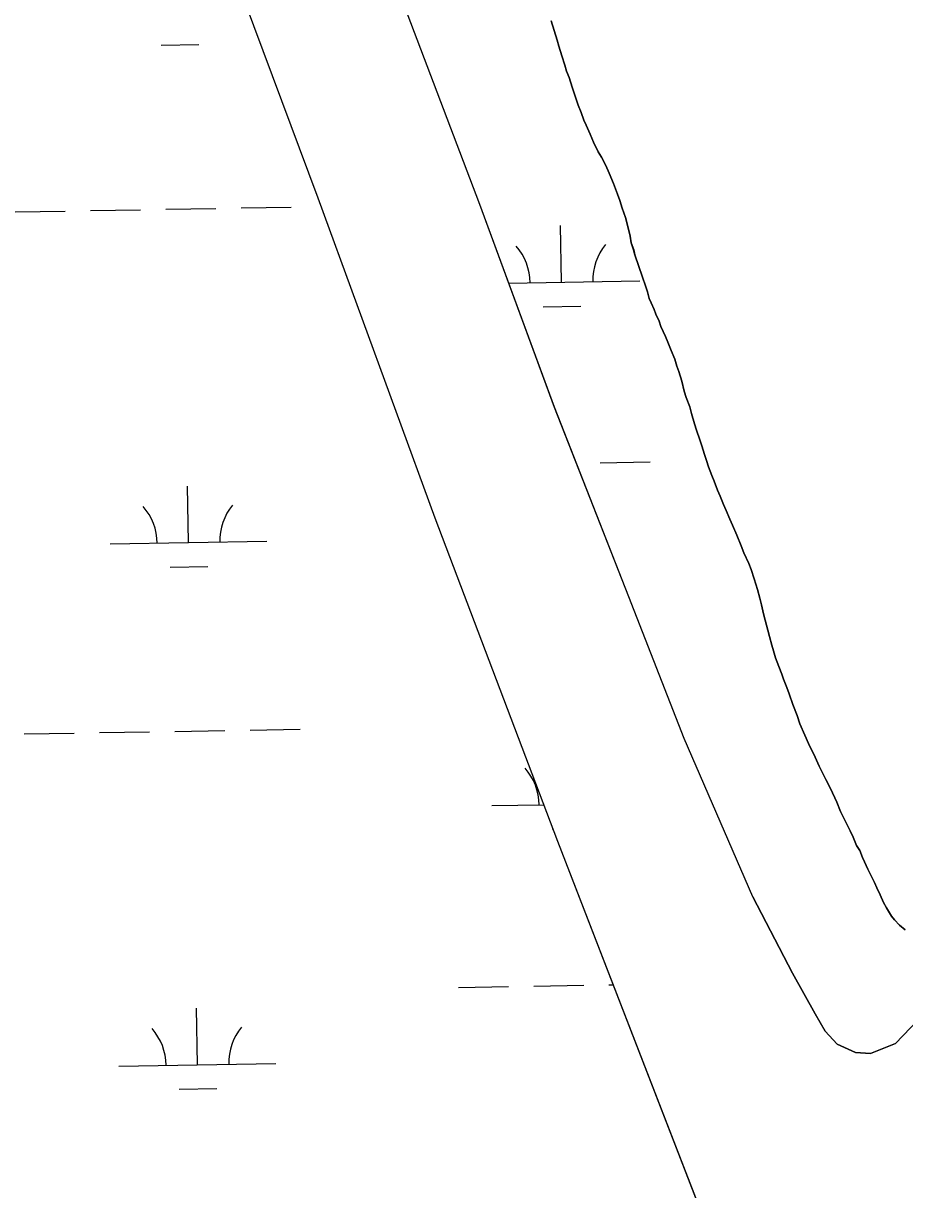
# Model space of a CAD drawing. Extents: x 3887375 to 3925618, y 296674 to 322633.
# Drawn here: x 3916019 to 3916580, y 310838 to 311581 of the extents above; entities that cross this region are included whole.
import ezdxf

# ---------------------------------------------------------------- set-up
doc = ezdxf.new("R2010")
doc.units = 0
doc.layers.add('V-TOPO-SHOR', color=7, linetype='Continuous')
doc.layers.add('V-WETL-SWMP', color=7, linetype='Continuous')

msp = doc.modelspace()

# ---------------------------------------------------------------- linework, layer by layer
at = {"layer": 'V-TOPO-SHOR'}
for points in [[(3916483.52, 311024.33), (3916439.77, 311125.33), (3916404.49, 311215.47), (3916357.11, 311336.29), (3916309.54, 311465.62), (3916261.73, 311591.79), (3916202.04, 311766.02), (3916169.96, 311854.65)], [(3916089.74, 311781.76), (3916090.62, 311779.08), (3916090.62, 311777.31), (3916091.5, 311772.86), (3916092.38, 311771.08), (3916094.15, 311769.3), (3916095.92, 311765.74), (3916206.47, 311469.84), (3916281.06, 311265.96), (3916359.18, 311059.95), (3916448.62, 310828.94)], [(3916483.52, 311024.33), (3916508.81, 310975.71), (3916523.31, 310949.78), (3916529.6, 310938.76), (3916537.35, 310930.48), (3916548.94, 310925.32), (3916558.62, 310924.64), (3916574.47, 310931.05), (3916598.35, 310955.77), (3916701.46, 311090.74), (3916830.73, 311256.21), (3916858.05, 311288.25), (3916894.69, 311322.62), (3916921.2, 311350.72), (3916941.54, 311371.73), (3916949.73, 311383.09), (3916968.1, 311410.7), (3917014.1, 311483.63), (3917071.33, 311566.2), (3917142, 311681.68)], [(3916408.44, 311433.39), (3916407.65, 311436.68), (3916406.13, 311441.14), (3916405.32, 311445.38), (3916404, 311451.49), (3916402.44, 311457.13), (3916400.41, 311463.24), (3916398.87, 311468.17), (3916397.36, 311472.15), (3916394.84, 311478.96), (3916392.08, 311485.51), (3916389.83, 311490.43), (3916387.11, 311495.57), (3916385.14, 311499.07), (3916382.16, 311505.15), (3916379.91, 311510.3), (3916377.4, 311516.16), (3916375.91, 311519.2), (3916374.14, 311524.12), (3916372.38, 311528.81), (3916370.6, 311533.97), (3916368.56, 311540.31), (3916366.52, 311546.42), (3916364.77, 311550.4), (3916363.73, 311554.39), (3916361.94, 311560.26), (3916359.91, 311566.37), (3916358.87, 311570.13), (3916357.06, 311576.47), (3916355.03, 311582.57)], [(3916580.57, 311003.36), (3916576.95, 311006.35), (3916573.79, 311009.83), (3916571.85, 311012.15), (3916568.65, 311017.51), (3916566.91, 311020.78), (3916564.67, 311025.7), (3916562.67, 311030.14), (3916561.17, 311033.66), (3916559.44, 311036.93), (3916556.95, 311042.07), (3916554.71, 311046.75), (3916553.46, 311049.56), (3916551.7, 311054.01), (3916549.74, 311057.04), (3916547.48, 311062.43), (3916545.5, 311066.41), (3916542.02, 311073.66), (3916539.53, 311078.8), (3916537.03, 311084.66), (3916533.04, 311093.55), (3916530.06, 311099.16), (3916525.84, 311107.58), (3916523.34, 311113.43), (3916519.12, 311122.09), (3916516.63, 311127.47), (3916513.62, 311134.73), (3916511.84, 311139.89), (3916509.07, 311146.92), (3916506.79, 311153.73), (3916505.27, 311157.71), (3916503.02, 311163.1), (3916501.99, 311166.39), (3916500.23, 311171.08), (3916497.97, 311176.7), (3916496.68, 311181.17), (3916495.65, 311184.69), (3916494.1, 311190.33), (3916493.06, 311194.33), (3916491.49, 311200.68), (3916490.45, 311204.68), (3916489.13, 311210.56), (3916488.08, 311214.79), (3916486.54, 311220.2), (3916485.51, 311223.72), (3916484.48, 311227.01), (3916482.46, 311232.87), (3916480.94, 311236.86), (3916477.95, 311243.65), (3916476.18, 311248.1), (3916473.42, 311254.9), (3916470.67, 311261.22), (3916468.93, 311264.96), (3916466.67, 311270.59), (3916464.92, 311274.33), (3916462.67, 311279.72), (3916461.16, 311283.47), (3916458.9, 311289.33), (3916457.39, 311292.84), (3916455.37, 311298.47), (3916454.09, 311302.46), (3916452.82, 311306.22), (3916451.04, 311311.85), (3916449.76, 311315.61), (3916447.73, 311321.71), (3916446.45, 311325.7), (3916444.4, 311332.28), (3916443.36, 311336.51), (3916441.09, 311342.61), (3916439.81, 311346.6), (3916438.24, 311352.95), (3916436.44, 311359.06), (3916435.18, 311362.57), (3916433.89, 311367.04), (3916431.63, 311372.43), (3916429.38, 311377.81), (3916427.88, 311381.33), (3916424.89, 311387.88), (3916423.86, 311391.17), (3916421.87, 311395.62), (3916420.61, 311398.66), (3916418.86, 311402.88), (3916417.61, 311405.69), (3916416.56, 311409.92), (3916415.31, 311412.97), (3916413.02, 311419.77), (3916410.98, 311426.11), (3916408.44, 311433.39)]]:
    msp.add_lwpolyline(points, dxfattribs=at)
at = {"layer": 'V-WETL-SWMP'}
for p, q in [((3916106.55, 311567.07), (3916130.55, 311567.48)), ((3916013.52, 311460.82), (3916045.51, 311461.37)), ((3916061.51, 311461.64), (3916093.51, 311462.19)), ((3916109.5, 311462.47), (3916141.5, 311463.02)), ((3916157.5, 311463.29), (3916189.49, 311463.84)), ((3916361.65, 311416.05), (3916361.03, 311452.04)), ((3916327.99, 311415.47), (3916411.65, 311416.9)), ((3916349.92, 311400.41), (3916373.92, 311400.82)), ((3916386.22, 311301.02), (3916418.22, 311301.57)), ((3916123.99, 311250.08), (3916123.38, 311286.08)), ((3916074, 311249.22), (3916173.99, 311250.94)), ((3916112.26, 311234.45), (3916136.26, 311234.86)), ((3916019.23, 311128.19), (3916051.22, 311128.74)), ((3916067.22, 311129.02), (3916099.21, 311129.57)), ((3916115.21, 311129.84), (3916147.21, 311130.39)), ((3916163.21, 311130.66), (3916195.2, 311131.21)), ((3916317.37, 311082.56), (3916350.38, 311083.13)), ((3916355.63, 311067.79), (3916356.2, 311067.79)), ((3916295.95, 310966.74), (3916327.94, 310967.29)), ((3916343.94, 310967.57), (3916375.93, 310968.12)), ((3916391.93, 310968.39), (3916394.6, 310968.44)), ((3916129.7, 310917.45), (3916129.09, 310953.45)), ((3916079.71, 310916.6), (3916179.7, 310918.31)), ((3916117.97, 310901.82), (3916141.97, 310902.23))]:
    msp.add_line(p, q, dxfattribs=at)
for points in [[(3916095.92, 311765.74), (3916206.47, 311469.84), (3916281.06, 311265.96), (3916359.18, 311059.95), (3916448.62, 310828.93)], [(3916968.1, 311410.7), (3916949.73, 311383.09), (3916941.54, 311371.73), (3916921.2, 311350.72), (3916894.69, 311322.62), (3916858.05, 311288.25), (3916830.73, 311256.21), (3916701.46, 311090.73), (3916598.35, 310955.77), (3916574.47, 310931.05), (3916558.62, 310924.64), (3916548.94, 310925.32), (3916537.35, 310930.48), (3916529.6, 310938.76), (3916523.31, 310949.78), (3916508.81, 310975.71), (3916483.52, 311024.33), (3916439.77, 311125.33), (3916404.48, 311215.47), (3916357.11, 311336.28), (3916309.54, 311465.62), (3916261.73, 311591.79)], [(3916355.03, 311582.57), (3916357.06, 311576.47), (3916358.87, 311570.13), (3916359.9, 311566.37), (3916361.94, 311560.26), (3916363.73, 311554.39), (3916364.77, 311550.4), (3916366.52, 311546.42), (3916368.56, 311540.31), (3916370.6, 311533.97), (3916372.38, 311528.81), (3916374.14, 311524.12), (3916375.91, 311519.2), (3916377.4, 311516.16), (3916379.91, 311510.3), (3916382.16, 311505.15), (3916385.14, 311499.07), (3916387.11, 311495.57), (3916389.83, 311490.43), (3916392.08, 311485.51), (3916394.84, 311478.96), (3916397.36, 311472.15), (3916398.87, 311468.17), (3916400.41, 311463.24), (3916402.44, 311457.13), (3916404, 311451.49), (3916405.32, 311445.38), (3916406.13, 311441.14), (3916407.66, 311436.68), (3916408.44, 311433.38), (3916410.98, 311426.11), (3916413.02, 311419.77), (3916415.31, 311412.97), (3916416.56, 311409.92), (3916417.61, 311405.69), (3916418.86, 311402.88), (3916420.61, 311398.66), (3916421.87, 311395.61), (3916423.86, 311391.17), (3916424.89, 311387.88), (3916427.88, 311381.33), (3916429.38, 311377.81), (3916431.64, 311372.43), (3916433.89, 311367.04), (3916435.18, 311362.57), (3916436.44, 311359.06), (3916438.24, 311352.95), (3916439.81, 311346.6), (3916441.09, 311342.61), (3916443.36, 311336.51), (3916444.4, 311332.28), (3916446.45, 311325.7), (3916447.73, 311321.71), (3916449.76, 311315.61), (3916451.03, 311311.85), (3916452.82, 311306.22), (3916454.09, 311302.46), (3916455.37, 311298.47), (3916457.39, 311292.84), (3916458.9, 311289.33), (3916461.16, 311283.47), (3916462.67, 311279.72), (3916464.92, 311274.33), (3916466.67, 311270.59), (3916468.93, 311264.96), (3916470.67, 311261.22), (3916473.42, 311254.9), (3916476.18, 311248.1), (3916477.95, 311243.65), (3916480.94, 311236.86), (3916482.46, 311232.87), (3916484.48, 311227.01), (3916485.51, 311223.72), (3916486.54, 311220.2), (3916488.08, 311214.79), (3916489.13, 311210.56), (3916490.45, 311204.68), (3916491.49, 311200.68), (3916493.06, 311194.33)], [(3916493.06, 311194.33), (3916494.1, 311190.33), (3916495.65, 311184.69), (3916496.68, 311181.17), (3916497.97, 311176.7), (3916500.23, 311171.08), (3916501.99, 311166.39), (3916503.02, 311163.1), (3916505.27, 311157.71), (3916506.79, 311153.73), (3916509.07, 311146.92), (3916511.84, 311139.89), (3916513.62, 311134.73), (3916516.63, 311127.47), (3916519.12, 311122.08), (3916523.34, 311113.43), (3916525.85, 311107.58), (3916530.06, 311099.16), (3916533.03, 311093.55), (3916537.03, 311084.66), (3916539.53, 311078.8), (3916542.02, 311073.66), (3916545.5, 311066.41), (3916547.48, 311062.43), (3916549.74, 311057.04), (3916551.7, 311054.01), (3916553.46, 311049.56), (3916554.71, 311046.75), (3916556.95, 311042.07), (3916559.44, 311036.93), (3916561.17, 311033.66), (3916562.67, 311030.14), (3916564.67, 311025.7), (3916566.91, 311020.78), (3916568.65, 311017.51), (3916571.85, 311012.15), (3916573.79, 311009.83), (3916576.95, 311006.35), (3916580.57, 311003.36)]]:
    msp.add_lwpolyline(points, dxfattribs=at)
for centre, start, end in [((3916306.41, 311415.57), 0.21154, 41.7552), ((3916416.88, 311417.47), 140.21154, 181.75519), ((3916179.22, 311251.5), 140.21154, 181.75519), ((3916068.75, 311249.61), 0.21154, 41.7552), ((3916312.12, 311082.95), 0.21154, 41.7552), ((3916074.46, 310916.98), 0.21154, 41.7552), ((3916184.93, 310918.88), 140.21154, 181.75519)]:
    msp.add_arc(centre, 35.25, start, end, dxfattribs=at)

doc.saveas('drawing.dxf')
